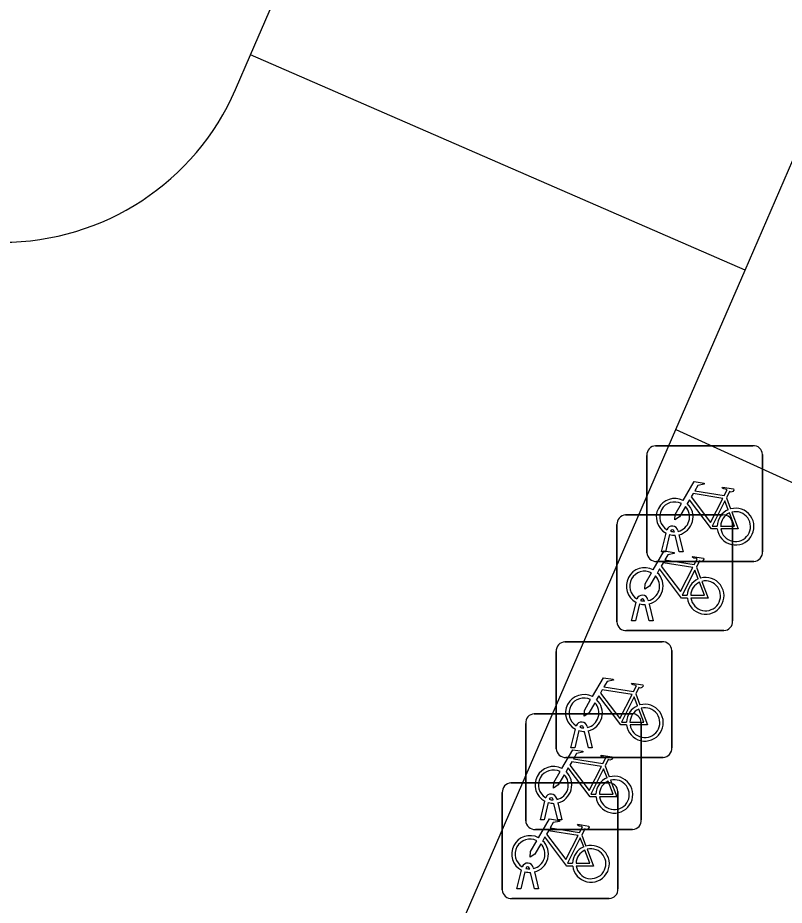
# Model space of a CAD drawing. Extents: x 162812 to 163818, y 381639 to 382470.
# Drawn here: x 163451.9 to 163458.53, y 381973.75 to 381981.42 of the extents above; entities that cross this region are included whole.
import ezdxf

# ---------------------------------------------------------------- set-up
doc = ezdxf.new("R2010")
doc.units = 0
for name, color, linetype in [('IMGEO_Fietsenrek', 7, 'Continuous'), ('IMGEO_Rijbaan_lokaal_open', 7, 'Continuous'), ('IMGEO_Voetpad_open', 7, 'Continuous')]:
    doc.layers.add(name, color=color, linetype=linetype)

msp = doc.modelspace()

# ---------------------------------------------------------------- linework, layer by layer
at = {"layer": 'IMGEO_Fietsenrek'}
for p, q in [((163457.4139, 381977.7235), (163458.2548, 381977.7235)), ((163458.2548, 381977.7235), (163457.4139, 381977.7235)), ((163457.3395, 381976.7989), (163457.3395, 381977.6398)), ((163457.3395, 381977.6398), (163457.3395, 381976.7989)), ((163458.3385, 381977.6491), (163458.3385, 381976.8082)), ((163458.3385, 381976.8082), (163458.3385, 381977.6491)), ((163458.0262, 381977.2732), (163458.0625, 381977.178)), ((163457.1549, 381977.1255), (163457.9958, 381977.1255)), ((163457.9958, 381977.1255), (163457.1549, 381977.1255)), ((163457.0805, 381976.2009), (163457.0805, 381977.0418)), ((163457.0805, 381977.0418), (163457.0805, 381976.2009)), ((163458.0795, 381977.0511), (163458.0795, 381976.2102)), ((163458.0795, 381976.2102), (163458.0795, 381977.0511)), ((163457.4665, 381976.8083), (163457.5048, 381976.9683)), ((163457.5352, 381976.9561), (163457.4999, 381976.8083)), ((163457.5769, 381976.9799), (163457.5759, 381976.9842)), ((163457.618, 381976.8083), (163457.5841, 381976.95)), ((163457.6076, 381976.9914), (163457.6094, 381976.9835)), ((163457.6164, 381976.9543), (163457.6514, 381976.8083)), ((163457.4999, 381976.8083), (163457.4665, 381976.8083)), ((163457.6514, 381976.8083), (163457.618, 381976.8083)), ((163458.2641, 381976.7245), (163457.4232, 381976.7245)), ((163457.4232, 381976.7245), (163458.2641, 381976.7245)), ((163457.7672, 381976.6752), (163457.8035, 381976.58)), ((163457.3486, 381976.3934), (163457.3504, 381976.3855)), ((163457.2075, 381976.2103), (163457.2458, 381976.3703)), ((163457.2762, 381976.3581), (163457.2409, 381976.2103)), ((163457.3179, 381976.3819), (163457.3169, 381976.3862)), ((163457.359, 381976.2103), (163457.3251, 381976.352)), ((163457.3574, 381976.3563), (163457.3924, 381976.2103)), ((163457.2409, 381976.2103), (163457.2075, 381976.2103)), ((163457.3924, 381976.2103), (163457.359, 381976.2103)), ((163458.0051, 381976.1265), (163457.1642, 381976.1265)), ((163457.1642, 381976.1265), (163458.0051, 381976.1265)), ((163456.6299, 381976.0295), (163457.4708, 381976.0295)), ((163457.4708, 381976.0295), (163456.6299, 381976.0295)), ((163456.5555, 381975.1049), (163456.5555, 381975.9458)), ((163456.5555, 381975.9458), (163456.5555, 381975.1049)), ((163457.5545, 381975.9551), (163457.5545, 381975.1142)), ((163457.5545, 381975.1142), (163457.5545, 381975.9551)), ((163457.2422, 381975.5792), (163457.2785, 381975.484)), ((163456.3659, 381975.4075), (163457.2068, 381975.4075)), ((163457.2068, 381975.4075), (163456.3659, 381975.4075)), ((163456.2915, 381974.4829), (163456.2915, 381975.3238)), ((163456.2915, 381975.3238), (163456.2915, 381974.4829)), ((163457.2905, 381975.3331), (163457.2905, 381974.4922)), ((163457.2905, 381974.4922), (163457.2905, 381975.3331)), ((163456.6825, 381975.1143), (163456.7208, 381975.2743)), ((163456.7512, 381975.2621), (163456.7159, 381975.1143)), ((163456.7929, 381975.2859), (163456.7919, 381975.2902)), ((163456.834, 381975.1143), (163456.8001, 381975.256)), ((163456.8236, 381975.2974), (163456.8254, 381975.2895)), ((163456.8324, 381975.2603), (163456.8674, 381975.1143)), ((163456.7159, 381975.1143), (163456.6825, 381975.1143)), ((163456.8674, 381975.1143), (163456.834, 381975.1143)), ((163457.4801, 381975.0305), (163456.6392, 381975.0305)), ((163456.6392, 381975.0305), (163457.4801, 381975.0305)), ((163456.9782, 381974.9572), (163457.0145, 381974.862)), ((163456.1639, 381974.8105), (163457.0048, 381974.8105)), ((163457.0048, 381974.8105), (163456.1639, 381974.8105)), ((163456.0895, 381973.8859), (163456.0895, 381974.7268)), ((163456.0895, 381974.7268), (163456.0895, 381973.8859)), ((163457.0885, 381974.7361), (163457.0885, 381973.8952)), ((163457.0885, 381973.8952), (163457.0885, 381974.7361)), ((163456.4185, 381974.4923), (163456.4568, 381974.6523)), ((163456.4872, 381974.6401), (163456.4519, 381974.4923)), ((163456.5289, 381974.6639), (163456.5279, 381974.6682)), ((163456.57, 381974.4923), (163456.5361, 381974.634)), ((163456.5596, 381974.6754), (163456.5614, 381974.6675)), ((163456.5684, 381974.6383), (163456.6034, 381974.4923)), ((163456.4519, 381974.4923), (163456.4185, 381974.4923)), ((163456.6034, 381974.4923), (163456.57, 381974.4923)), ((163457.2161, 381974.4085), (163456.3752, 381974.4085)), ((163456.3752, 381974.4085), (163457.2161, 381974.4085)), ((163456.7762, 381974.3602), (163456.8125, 381974.265)), ((163456.2165, 381973.8953), (163456.2548, 381974.0553)), ((163456.2852, 381974.0431), (163456.2499, 381973.8953)), ((163456.3269, 381974.0669), (163456.3259, 381974.0712)), ((163456.368, 381973.8953), (163456.3341, 381974.037)), ((163456.3576, 381974.0784), (163456.3594, 381974.0705)), ((163456.3664, 381974.0413), (163456.4014, 381973.8953)), ((163456.2499, 381973.8953), (163456.2165, 381973.8953)), ((163456.4014, 381973.8953), (163456.368, 381973.8953)), ((163457.0141, 381973.8115), (163456.1732, 381973.8115)), ((163456.1732, 381973.8115), (163457.0141, 381973.8115))]:
    msp.add_line(p, q, dxfattribs=at)
for points in [[(163457.6521, 381977.2502), (163457.7468, 381977.4137), (163457.833, 381977.3999), (163457.8347, 381977.3912), (163457.7786, 381977.3803), (163457.7524, 381977.335), (163458.0076, 381977.2942)], [(163458.0076, 381977.2942), (163458.0326, 381977.343), (163458.0275, 381977.347), (163458.0043, 381977.3507), (163457.9916, 381977.3582), (163457.9906, 381977.3613), (163457.9928, 381977.3659), (163458.0876, 381977.3508), (163458.0899, 381977.3405), (163458.0805, 381977.3281), (163458.0681, 381977.3217), (163458.0536, 381977.3279), (163458.0262, 381977.2732)], [(163457.9478, 381977.0055), (163457.8981, 381977.0056), (163457.7074, 381977.2573), (163457.6884, 381977.2245)], [(163457.9947, 381977.269), (163457.7379, 381977.31), (163457.7212, 381977.2812), (163457.8882, 381977.0609), (163457.9947, 381977.269)], [(163458.0427, 381977.171), (163458.0134, 381977.2478), (163457.904, 381977.0297), (163457.9467, 381977.0296)], [(163457.6728, 381977.1977), (163457.6212, 381977.1085), (163457.5813, 381977.0825), (163457.5825, 381977.13), (163457.637, 381977.2242)], [(163457.9767, 381977.0295), (163458.0966, 381977.0293), (163458.0534, 381977.1429)], [(163458.0732, 381977.1498), (163458.1282, 381977.0052), (163457.9781, 381977.0055)], [(163457.3931, 381976.6522), (163457.4878, 381976.8157), (163457.574, 381976.8019), (163457.5757, 381976.7932), (163457.5196, 381976.7823), (163457.4934, 381976.737), (163457.7486, 381976.6962)], [(163457.7357, 381976.671), (163457.4789, 381976.712), (163457.4622, 381976.6832), (163457.6292, 381976.4629), (163457.7357, 381976.671)], [(163457.7486, 381976.6962), (163457.7736, 381976.745), (163457.7685, 381976.749), (163457.7453, 381976.7527), (163457.7326, 381976.7602), (163457.7316, 381976.7633), (163457.7338, 381976.7679), (163457.8286, 381976.7528), (163457.8309, 381976.7425), (163457.8215, 381976.7301), (163457.8091, 381976.7237), (163457.7946, 381976.7299), (163457.7672, 381976.6752)], [(163457.4138, 381976.5997), (163457.3622, 381976.5105), (163457.3223, 381976.4845), (163457.3235, 381976.532), (163457.378, 381976.6262)], [(163457.6888, 381976.4075), (163457.6391, 381976.4076), (163457.4484, 381976.6593), (163457.4294, 381976.6265)], [(163457.7837, 381976.573), (163457.7544, 381976.6498), (163457.645, 381976.4317), (163457.6877, 381976.4316)], [(163457.8142, 381976.5518), (163457.8692, 381976.4072), (163457.7191, 381976.4075)], [(163457.7177, 381976.4315), (163457.8376, 381976.4313), (163457.7944, 381976.5449)], [(163456.8681, 381975.5562), (163456.9628, 381975.7197), (163457.049, 381975.7059), (163457.0507, 381975.6972), (163456.9946, 381975.6863), (163456.9684, 381975.641), (163457.2236, 381975.6002)], [(163457.2236, 381975.6002), (163457.2486, 381975.649), (163457.2435, 381975.653), (163457.2203, 381975.6567), (163457.2076, 381975.6642), (163457.2066, 381975.6673), (163457.2088, 381975.6719), (163457.3036, 381975.6568), (163457.3059, 381975.6465), (163457.2965, 381975.6341), (163457.2841, 381975.6277), (163457.2696, 381975.6339), (163457.2422, 381975.5792)], [(163457.1638, 381975.3115), (163457.1141, 381975.3116), (163456.9234, 381975.5633), (163456.9044, 381975.5305)], [(163457.2107, 381975.575), (163456.9539, 381975.616), (163456.9372, 381975.5872), (163457.1042, 381975.3669), (163457.2107, 381975.575)], [(163457.2587, 381975.477), (163457.2294, 381975.5538), (163457.12, 381975.3357), (163457.1627, 381975.3356)], [(163456.8888, 381975.5037), (163456.8372, 381975.4145), (163456.7973, 381975.3885), (163456.7985, 381975.436), (163456.853, 381975.5302)], [(163457.1927, 381975.3355), (163457.3126, 381975.3353), (163457.2694, 381975.4489)], [(163457.2892, 381975.4558), (163457.3442, 381975.3112), (163457.1941, 381975.3115)], [(163456.6041, 381974.9342), (163456.6988, 381975.0977), (163456.785, 381975.0839), (163456.7867, 381975.0752), (163456.7306, 381975.0643), (163456.7044, 381975.019), (163456.9596, 381974.9782)], [(163456.9596, 381974.9782), (163456.9846, 381975.027), (163456.9795, 381975.031), (163456.9563, 381975.0347), (163456.9436, 381975.0422), (163456.9426, 381975.0453), (163456.9448, 381975.0499), (163457.0396, 381975.0348), (163457.0419, 381975.0245), (163457.0325, 381975.0121), (163457.0201, 381975.0057), (163457.0056, 381975.0119), (163456.9782, 381974.9572)], [(163456.8998, 381974.6895), (163456.8501, 381974.6896), (163456.6594, 381974.9413), (163456.6404, 381974.9085)], [(163456.9467, 381974.953), (163456.6899, 381974.994), (163456.6732, 381974.9652), (163456.8402, 381974.7449), (163456.9467, 381974.953)], [(163456.6248, 381974.8817), (163456.5732, 381974.7925), (163456.5333, 381974.7665), (163456.5345, 381974.814), (163456.589, 381974.9082)], [(163456.9947, 381974.855), (163456.9654, 381974.9318), (163456.856, 381974.7137), (163456.8987, 381974.7136)], [(163456.9287, 381974.7135), (163457.0486, 381974.7133), (163457.0054, 381974.8269)], [(163457.0252, 381974.8338), (163457.0802, 381974.6892), (163456.9301, 381974.6895)], [(163456.4021, 381974.3372), (163456.4968, 381974.5007), (163456.583, 381974.4869), (163456.5847, 381974.4782), (163456.5286, 381974.4673), (163456.5024, 381974.422), (163456.7576, 381974.3812)], [(163456.7576, 381974.3812), (163456.7826, 381974.43), (163456.7775, 381974.434), (163456.7543, 381974.4377), (163456.7416, 381974.4452), (163456.7406, 381974.4483), (163456.7428, 381974.4529), (163456.8376, 381974.4378), (163456.8399, 381974.4275), (163456.8305, 381974.4151), (163456.8181, 381974.4087), (163456.8036, 381974.4149), (163456.7762, 381974.3602)], [(163456.6978, 381974.0925), (163456.6481, 381974.0926), (163456.4574, 381974.3443), (163456.4384, 381974.3115)], [(163456.7447, 381974.356), (163456.4879, 381974.397), (163456.4712, 381974.3682), (163456.6382, 381974.1479), (163456.7447, 381974.356)], [(163456.7927, 381974.258), (163456.7634, 381974.3348), (163456.654, 381974.1167), (163456.6967, 381974.1166)], [(163456.4228, 381974.2847), (163456.3712, 381974.1955), (163456.3313, 381974.1695), (163456.3325, 381974.217), (163456.387, 381974.3112)], [(163456.7267, 381974.1165), (163456.8466, 381974.1163), (163456.8034, 381974.2299)], [(163456.8232, 381974.2368), (163456.8782, 381974.0922), (163456.7281, 381974.0925)]]:
    msp.add_lwpolyline(points, dxfattribs=at)
for centre, radius, start, end in [((163457.4172, 381977.6456), 0.0779, 92.4484, 184.28452), ((163457.4172, 381977.6456), 0.0779, 92.4484, 184.28452), ((163458.2606, 381977.6458), 0.0779, 2.4484, 94.28452), ((163458.2606, 381977.6458), 0.0779, 2.4484, 94.28452), ((163457.5791, 381977.1089), 0.159, 62.67661, 242.13685), ((163457.5791, 381977.1089), 0.129, 63.31916, 238.90302), ((163457.5791, 381977.1089), 0.129, 283.60429, 43.43025), ((163457.5791, 381977.1089), 0.159, 283.5766, 46.60424), ((163458.1057, 381977.0249), 0.159, 113.3408, 178.32165), ((163458.1057, 381977.0249), 0.159, 187.0065, 105.77075), ((163457.1582, 381977.0476), 0.0779, 92.4484, 184.28452), ((163457.1582, 381977.0476), 0.0779, 92.4484, 184.28452), ((163458.1057, 381977.0249), 0.129, 113.92302, 177.95563), ((163458.1057, 381977.0249), 0.129, 188.67146, 104.58832), ((163458.0016, 381977.0478), 0.0779, 2.4484, 94.28452), ((163458.0016, 381977.0478), 0.0779, 2.4484, 94.28452), ((163457.5589, 381976.9803), 0.0499, 12.8025, 158.69338), ((163457.5791, 381977.1089), 0.159, 253.99666, 271.78671), ((163457.5589, 381976.9803), 0.0174, 12.8025, 163.45023), ((163457.5791, 381977.1089), 0.129, 253.41502, 269.02044), ((163457.4174, 381976.8022), 0.0779, 182.4484, 274.28452), ((163457.4174, 381976.8022), 0.0779, 182.4484, 274.28452), ((163458.2608, 381976.8024), 0.0779, 272.4484, 4.28452), ((163458.2608, 381976.8024), 0.0779, 272.4484, 4.28452), ((163457.3201, 381976.5109), 0.159, 62.67661, 242.13685), ((163457.3201, 381976.5109), 0.129, 63.31916, 238.90302), ((163457.3201, 381976.5109), 0.159, 283.5766, 46.60424), ((163457.3201, 381976.5109), 0.129, 283.60429, 43.43025), ((163457.8467, 381976.4269), 0.159, 113.3408, 178.32165), ((163457.8467, 381976.4269), 0.159, 187.0065, 105.77075), ((163457.8467, 381976.4269), 0.129, 188.67146, 104.58832), ((163457.8467, 381976.4269), 0.129, 113.92302, 177.95563), ((163457.2999, 381976.3823), 0.0499, 12.8025, 158.69338), ((163457.2999, 381976.3823), 0.0174, 12.8025, 163.45023), ((163457.3201, 381976.5109), 0.159, 253.99666, 271.78671), ((163457.3201, 381976.5109), 0.129, 253.41502, 269.02044), ((163457.1584, 381976.2042), 0.0779, 182.4484, 274.28452), ((163457.1584, 381976.2042), 0.0779, 182.4484, 274.28452), ((163458.0018, 381976.2044), 0.0779, 272.4484, 4.28452), ((163458.0018, 381976.2044), 0.0779, 272.4484, 4.28452), ((163456.6332, 381975.9516), 0.0779, 92.4484, 184.28452), ((163456.6332, 381975.9516), 0.0779, 92.4484, 184.28452), ((163457.4766, 381975.9518), 0.0779, 2.4484, 94.28452), ((163457.4766, 381975.9518), 0.0779, 2.4484, 94.28452), ((163456.7951, 381975.4149), 0.159, 62.67661, 242.13685), ((163456.7951, 381975.4149), 0.129, 63.31916, 238.90302), ((163456.7951, 381975.4149), 0.129, 283.60429, 43.43025), ((163456.7951, 381975.4149), 0.159, 283.5766, 46.60424), ((163457.3217, 381975.3309), 0.159, 113.3408, 178.32165), ((163457.3217, 381975.3309), 0.159, 187.0065, 105.77075), ((163456.3692, 381975.3296), 0.0779, 92.4484, 184.28452), ((163456.3692, 381975.3296), 0.0779, 92.4484, 184.28452), ((163457.3217, 381975.3309), 0.129, 113.92302, 177.95563), ((163457.3217, 381975.3309), 0.129, 188.67146, 104.58832), ((163457.2126, 381975.3298), 0.0779, 2.4484, 94.28452), ((163457.2126, 381975.3298), 0.0779, 2.4484, 94.28452), ((163456.7749, 381975.2863), 0.0499, 12.8025, 158.69338), ((163456.7951, 381975.4149), 0.159, 253.99666, 271.78671), ((163456.7749, 381975.2863), 0.0174, 12.8025, 163.45023), ((163456.7951, 381975.4149), 0.129, 253.41502, 269.02044), ((163456.6334, 381975.1082), 0.0779, 182.4484, 274.28452), ((163456.6334, 381975.1082), 0.0779, 182.4484, 274.28452), ((163457.4768, 381975.1084), 0.0779, 272.4484, 4.28452), ((163457.4768, 381975.1084), 0.0779, 272.4484, 4.28452), ((163456.5311, 381974.7929), 0.159, 62.67661, 242.13685), ((163456.5311, 381974.7929), 0.129, 63.31916, 238.90302), ((163456.5311, 381974.7929), 0.129, 283.60429, 43.43025), ((163456.5311, 381974.7929), 0.159, 283.5766, 46.60424), ((163457.0577, 381974.7089), 0.159, 187.0065, 105.77075), ((163456.1672, 381974.7326), 0.0779, 92.4484, 184.28452), ((163456.1672, 381974.7326), 0.0779, 92.4484, 184.28452), ((163457.0577, 381974.7089), 0.159, 113.3408, 178.32165), ((163457.0577, 381974.7089), 0.129, 113.92302, 177.95563), ((163457.0577, 381974.7089), 0.129, 188.67146, 104.58832), ((163457.0106, 381974.7328), 0.0779, 2.4484, 94.28452), ((163457.0106, 381974.7328), 0.0779, 2.4484, 94.28452), ((163456.5109, 381974.6643), 0.0499, 12.8025, 158.69338), ((163456.5311, 381974.7929), 0.159, 253.99666, 271.78671), ((163456.5109, 381974.6643), 0.0174, 12.8025, 163.45023), ((163456.5311, 381974.7929), 0.129, 253.41502, 269.02044), ((163456.3694, 381974.4862), 0.0779, 182.4484, 274.28452), ((163456.3694, 381974.4862), 0.0779, 182.4484, 274.28452), ((163457.2128, 381974.4864), 0.0779, 272.4484, 4.28452), ((163457.2128, 381974.4864), 0.0779, 272.4484, 4.28452), ((163456.3291, 381974.1959), 0.159, 62.67661, 242.13685), ((163456.3291, 381974.1959), 0.129, 63.31916, 238.90302), ((163456.3291, 381974.1959), 0.129, 283.60429, 43.43025), ((163456.3291, 381974.1959), 0.159, 283.5766, 46.60424), ((163456.8557, 381974.1119), 0.159, 113.3408, 178.32165), ((163456.8557, 381974.1119), 0.159, 187.0065, 105.77075), ((163456.8557, 381974.1119), 0.129, 113.92302, 177.95563), ((163456.8557, 381974.1119), 0.129, 188.67146, 104.58832), ((163456.3089, 381974.0673), 0.0499, 12.8025, 158.69338), ((163456.3291, 381974.1959), 0.159, 253.99666, 271.78671), ((163456.3089, 381974.0673), 0.0174, 12.8025, 163.45023), ((163456.3291, 381974.1959), 0.129, 253.41502, 269.02044), ((163456.1674, 381973.8892), 0.0779, 182.4484, 274.28452), ((163456.1674, 381973.8892), 0.0779, 182.4484, 274.28452), ((163457.0108, 381973.8894), 0.0779, 272.4484, 4.28452), ((163457.0108, 381973.8894), 0.0779, 272.4484, 4.28452)]:
    msp.add_arc(centre, radius, start, end, dxfattribs=at)
at = {"layer": 'IMGEO_Rijbaan_lokaal_open'}
for points in [[(163453.913, 381981.1), (163456.4, 381986.83)], [(163453.784, 381980.802), (163453.913, 381981.1)], [(163458.188, 381979.241), (163453.913, 381981.1)], [(163458.188, 381979.241), (163458.714, 381980.451)], [(163457.59, 381977.865), (163458.188, 381979.241)], [(163448.897, 381957.823), (163457.59, 381977.865)]]:
    msp.add_lwpolyline(points, dxfattribs=at)
msp.add_arc((163451.7711, 381981.6767), 2.1947, 269.94501, 336.51155, dxfattribs=at)
at = {"layer": 'IMGEO_Voetpad_open'}
msp.add_lwpolyline([(163457.59, 381977.865), (163462.079, 381975.823)], dxfattribs=at)

doc.saveas('drawing.dxf')
